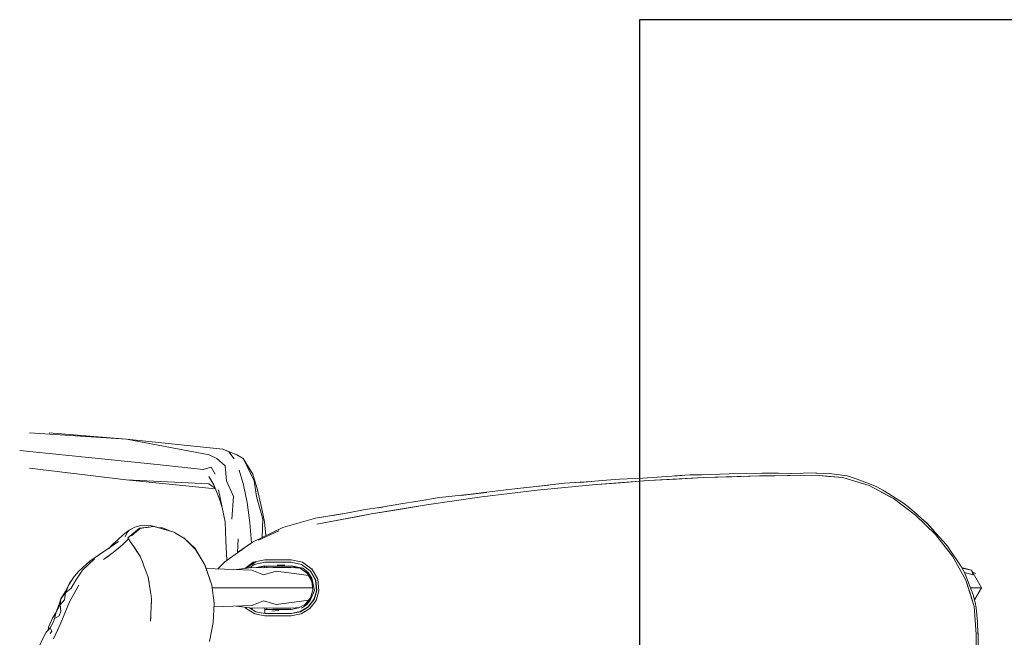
# Model space of a CAD drawing. Header units: millimetres. Extents: x -261 to 187, y -214 to 106.
# Tile 948 of 1056: x -213.913 to -213.411, y 18.436 to 18.751. Entities that reach past the tile are written whole.
import ezdxf

# ---------------------------------------------------------------- set-up
doc = ezdxf.new("R2010")
doc.units = ezdxf.units.MM
doc.header["$LTSCALE"] = 0.005
doc.header["$MEASUREMENT"] = 0
doc.layers.add('DI-Detalhes', color=1, linetype='Continuous', lineweight=30)
doc.layers.add('IFC-Elemento de mobília-Contorno', color=9, linetype='Continuous', lineweight=5)

msp = doc.modelspace()

# ---------------------------------------------------------------- linework, layer by layer
at = {"layer": 'DI-Detalhes'}
msp.add_lwpolyline([(-213.59691, 14.97736), (-210.47347, 14.97736), (-210.47347, 18.7509), (-213.59691, 18.7509), (-213.59691, 14.97736)], dxfattribs=at)
at = {"layer": 'IFC-Elemento de mobília-Contorno', "lineweight": 5}
for p, q in [((-213.90808, 18.54011), (-213.85874, 18.53694)), ((-213.89805, 18.54011), (-213.85874, 18.53694)), ((-213.85874, 18.53694), (-213.81656, 18.52884)), ((-213.85874, 18.53694), (-213.80944, 18.53187)), ((-213.80944, 18.53187), (-213.80652, 18.53045)), ((-213.80944, 18.53187), (-213.80237, 18.52884)), ((-213.91316, 18.53113), (-213.88975, 18.52873)), ((-213.88975, 18.52873), (-213.86635, 18.52632)), ((-213.86635, 18.52632), (-213.84295, 18.52391)), ((-213.81656, 18.52884), (-213.81259, 18.52709)), ((-213.81259, 18.52709), (-213.80836, 18.5233)), ((-213.80652, 18.53045), (-213.80371, 18.52683)), ((-213.80237, 18.52884), (-213.79919, 18.52709)), ((-213.79919, 18.52709), (-213.79735, 18.5233)), ((-213.79919, 18.52709), (-213.79428, 18.51911)), ((-213.9082, 18.52216), (-213.85887, 18.51621)), ((-213.84295, 18.52391), (-213.81954, 18.5215)), ((-213.81954, 18.5215), (-213.81545, 18.52261)), ((-213.81545, 18.52261), (-213.81337, 18.51911)), ((-213.80836, 18.5233), (-213.80757, 18.51567)), ((-213.79735, 18.5233), (-213.79353, 18.51567)), ((-213.81663, 18.51786), (-213.81415, 18.51356)), ((-213.80114, 18.52115), (-213.79889, 18.51362)), ((-213.79428, 18.51911), (-213.79178, 18.51108)), ((-213.61595, 18.51586), (-213.60721, 18.51651)), ((-213.60721, 18.51651), (-213.59519, 18.51705)), ((-213.5952, 18.51705), (-213.59518, 18.51705)), ((-213.59519, 18.51705), (-213.58556, 18.51774)), ((-213.59251, 18.51579), (-213.5641, 18.51732)), ((-213.59251, 18.51579), (-213.5783, 18.51655)), ((-213.58556, 18.51774), (-213.57519, 18.51833)), ((-213.57895, 18.51811), (-213.57118, 18.51862)), ((-213.57868, 18.51813), (-213.57118, 18.51862)), ((-213.5783, 18.51655), (-213.5641, 18.51732)), ((-213.57118, 18.51862), (-213.56538, 18.51873)), ((-213.56538, 18.51873), (-213.55117, 18.51914)), ((-213.5641, 18.51732), (-213.53567, 18.51821)), ((-213.5641, 18.51732), (-213.54989, 18.51776)), ((-213.55117, 18.51914), (-213.54228, 18.51939)), ((-213.54989, 18.51776), (-213.53567, 18.51821)), ((-213.54228, 18.51939), (-213.53439, 18.51947)), ((-213.53567, 18.51821), (-213.50725, 18.51845)), ((-213.53567, 18.51821), (-213.52793, 18.51827)), ((-213.53439, 18.51947), (-213.52596, 18.5196)), ((-213.52793, 18.51827), (-213.52019, 18.51834)), ((-213.52596, 18.5196), (-213.51927, 18.51946)), ((-213.52019, 18.51834), (-213.50725, 18.51845)), ((-213.51974, 18.51946), (-213.50708, 18.51967)), ((-213.5197, 18.51946), (-213.50707, 18.51967)), ((-213.50725, 18.51845), (-213.50024, 18.51792)), ((-213.50725, 18.51845), (-213.49323, 18.51741)), ((-213.50708, 18.51967), (-213.50629, 18.51959)), ((-213.50707, 18.51967), (-213.50628, 18.51959)), ((-213.50686, 18.51962), (-213.50004, 18.51935)), ((-213.50024, 18.51792), (-213.49323, 18.51741)), ((-213.50004, 18.51935), (-213.49377, 18.51854)), ((-213.49377, 18.51854), (-213.49106, 18.51812)), ((-213.49323, 18.51741), (-213.47979, 18.51325)), ((-213.49106, 18.51812), (-213.48641, 18.5167)), ((-213.48641, 18.5167), (-213.47968, 18.51408)), ((-213.85887, 18.51621), (-213.81665, 18.51418)), ((-213.85887, 18.51621), (-213.81329, 18.51152)), ((-213.81665, 18.51418), (-213.81345, 18.51189)), ((-213.81415, 18.51356), (-213.81132, 18.50685)), ((-213.80757, 18.51567), (-213.80409, 18.5077)), ((-213.79889, 18.51362), (-213.79704, 18.50453)), ((-213.79353, 18.51567), (-213.79237, 18.5077)), ((-213.66624, 18.51095), (-213.65912, 18.51166)), ((-213.65928, 18.51165), (-213.65115, 18.51258)), ((-213.65912, 18.51166), (-213.65115, 18.51258)), ((-213.65115, 18.51258), (-213.63522, 18.51442)), ((-213.65115, 18.51258), (-213.64318, 18.5135)), ((-213.64919, 18.51083), (-213.62088, 18.51362)), ((-213.64919, 18.51083), (-213.63503, 18.51223)), ((-213.63522, 18.51442), (-213.6212, 18.51534)), ((-213.63522, 18.51442), (-213.62721, 18.51494)), ((-213.63503, 18.51223), (-213.62088, 18.51362)), ((-213.62721, 18.51494), (-213.62123, 18.51534)), ((-213.62718, 18.51475), (-213.61595, 18.51586)), ((-213.62251, 18.51346), (-213.62249, 18.51346)), ((-213.62088, 18.51362), (-213.59251, 18.51579)), ((-213.62088, 18.51362), (-213.60669, 18.5147)), ((-213.60669, 18.5147), (-213.59251, 18.51579)), ((-213.48651, 18.51533), (-213.47979, 18.51325)), ((-213.47979, 18.51325), (-213.46738, 18.50659)), ((-213.47968, 18.51408), (-213.4759, 18.51261)), ((-213.4759, 18.51261), (-213.47284, 18.51095)), ((-213.81178, 18.51108), (-213.80983, 18.50198)), ((-213.81132, 18.50685), (-213.80983, 18.50198)), ((-213.80485, 18.49607), (-213.80409, 18.5077)), ((-213.79237, 18.5077), (-213.7891, 18.49607)), ((-213.79178, 18.51108), (-213.78977, 18.50198)), ((-213.70703, 18.50573), (-213.69896, 18.50707)), ((-213.70688, 18.50576), (-213.69896, 18.50707)), ((-213.70558, 18.50337), (-213.67743, 18.50742)), ((-213.69896, 18.50707), (-213.68303, 18.50891)), ((-213.69896, 18.50707), (-213.691, 18.50799)), ((-213.69151, 18.5054), (-213.67743, 18.50742)), ((-213.691, 18.50799), (-213.68303, 18.50891)), ((-213.68809, 18.50824), (-213.67489, 18.50962)), ((-213.68303, 18.50891), (-213.67505, 18.50983)), ((-213.68303, 18.50891), (-213.67506, 18.50983)), ((-213.67743, 18.50742), (-213.64919, 18.51083)), ((-213.67743, 18.50742), (-213.66331, 18.50912)), ((-213.67506, 18.50983), (-213.66624, 18.51095)), ((-213.66331, 18.50912), (-213.64919, 18.51083)), ((-213.47359, 18.50992), (-213.46738, 18.50659)), ((-213.47284, 18.51095), (-213.46965, 18.50894)), ((-213.46965, 18.50894), (-213.46413, 18.50545)), ((-213.46738, 18.50659), (-213.4561, 18.49815)), ((-213.80983, 18.50198), (-213.80827, 18.49472)), ((-213.79704, 18.50453), (-213.79567, 18.4942)), ((-213.78977, 18.50198), (-213.78833, 18.49472)), ((-213.73693, 18.50095), (-213.72951, 18.502)), ((-213.73365, 18.49872), (-213.70558, 18.50337)), ((-213.73004, 18.50193), (-213.72808, 18.50225)), ((-213.72998, 18.50193), (-213.72831, 18.50221)), ((-213.72951, 18.502), (-213.71873, 18.50388)), ((-213.71961, 18.50105), (-213.70558, 18.50337)), ((-213.71873, 18.50388), (-213.71006, 18.50526)), ((-213.71006, 18.50526), (-213.70688, 18.50576)), ((-213.70558, 18.50337), (-213.69151, 18.5054)), ((-213.46413, 18.50545), (-213.46233, 18.5043)), ((-213.46233, 18.5043), (-213.45922, 18.50186)), ((-213.46174, 18.50237), (-213.4561, 18.49815)), ((-213.45922, 18.50186), (-213.45528, 18.49843)), ((-213.77888, 18.4919), (-213.76226, 18.49659)), ((-213.76226, 18.49659), (-213.7446, 18.49951)), ((-213.76226, 18.49659), (-213.74943, 18.49871)), ((-213.7616, 18.49347), (-213.73365, 18.49872)), ((-213.75343, 18.49798), (-213.7447, 18.4995)), ((-213.74943, 18.49871), (-213.7447, 18.4995)), ((-213.74943, 18.49871), (-213.74477, 18.49948)), ((-213.74886, 18.49587), (-213.74125, 18.49729)), ((-213.7447, 18.4995), (-213.73693, 18.50095)), ((-213.74125, 18.49729), (-213.73365, 18.49872)), ((-213.73365, 18.49872), (-213.71961, 18.50105)), ((-213.4561, 18.49815), (-213.446, 18.48833)), ((-213.4561, 18.49815), (-213.45105, 18.49324)), ((-213.45528, 18.49843), (-213.45117, 18.49476)), ((-213.45307, 18.49646), (-213.45026, 18.49407)), ((-213.45305, 18.49644), (-213.45027, 18.49408)), ((-213.85797, 18.48651), (-213.85205, 18.49148)), ((-213.85735, 18.49051), (-213.85445, 18.49198)), ((-213.85452, 18.48888), (-213.85171, 18.49136)), ((-213.85445, 18.49198), (-213.85134, 18.49284)), ((-213.85205, 18.49148), (-213.84449, 18.49242)), ((-213.85171, 18.49136), (-213.84987, 18.49162)), ((-213.85134, 18.49284), (-213.84939, 18.49296)), ((-213.84987, 18.49162), (-213.84803, 18.49189)), ((-213.84939, 18.49296), (-213.84652, 18.49292)), ((-213.84803, 18.49189), (-213.84543, 18.49226)), ((-213.84652, 18.49292), (-213.84434, 18.49242)), ((-213.84449, 18.49242), (-213.83455, 18.48952)), ((-213.84434, 18.49242), (-213.8393, 18.49087)), ((-213.84193, 18.49167), (-213.84028, 18.49162)), ((-213.84028, 18.49162), (-213.83736, 18.49047)), ((-213.80827, 18.49472), (-213.80799, 18.48518)), ((-213.79567, 18.4942), (-213.79491, 18.48409)), ((-213.79445, 18.48442), (-213.77888, 18.4919)), ((-213.78942, 18.48683), (-213.7891, 18.49607)), ((-213.78833, 18.49472), (-213.78765, 18.48769)), ((-213.7616, 18.49347), (-213.74886, 18.49587)), ((-213.45105, 18.49324), (-213.446, 18.48833)), ((-213.45027, 18.49408), (-213.44645, 18.4898)), ((-213.45026, 18.49407), (-213.44638, 18.48973)), ((-213.86284, 18.48576), (-213.86013, 18.48824)), ((-213.8605, 18.48314), (-213.85765, 18.48613)), ((-213.86013, 18.48824), (-213.85735, 18.49051)), ((-213.8594, 18.48708), (-213.85825, 18.48933)), ((-213.85885, 18.48488), (-213.85765, 18.48613)), ((-213.85825, 18.48933), (-213.85735, 18.49051)), ((-213.85797, 18.48651), (-213.85769, 18.4861)), ((-213.85765, 18.48613), (-213.85761, 18.48616)), ((-213.85765, 18.48613), (-213.85638, 18.48422)), ((-213.85609, 18.48751), (-213.85452, 18.48888)), ((-213.83736, 18.49047), (-213.83566, 18.48984)), ((-213.83455, 18.48952), (-213.82949, 18.48657)), ((-213.8344, 18.48937), (-213.83426, 18.48931)), ((-213.83437, 18.48935), (-213.83426, 18.48931)), ((-213.83426, 18.48931), (-213.82913, 18.48622)), ((-213.82949, 18.48657), (-213.82371, 18.48108)), ((-213.82913, 18.48622), (-213.8234, 18.48066)), ((-213.79124, 18.48535), (-213.78089, 18.49005)), ((-213.44755, 18.49101), (-213.44403, 18.48715)), ((-213.446, 18.48833), (-213.44163, 18.4828)), ((-213.446, 18.48833), (-213.43727, 18.47728)), ((-213.44403, 18.48715), (-213.44181, 18.48476)), ((-213.8725, 18.47814), (-213.8676, 18.48122)), ((-213.86763, 18.4812), (-213.86561, 18.4833)), ((-213.8676, 18.48122), (-213.86278, 18.48472)), ((-213.86561, 18.4833), (-213.86284, 18.48576)), ((-213.86539, 18.47904), (-213.8605, 18.48314)), ((-213.86539, 18.47904), (-213.86295, 18.48109)), ((-213.86295, 18.48109), (-213.8605, 18.48314)), ((-213.8605, 18.48314), (-213.85968, 18.48401)), ((-213.85968, 18.48401), (-213.85885, 18.48488)), ((-213.85638, 18.48422), (-213.85511, 18.48231)), ((-213.85511, 18.48231), (-213.85423, 18.48098)), ((-213.85496, 18.48206), (-213.85178, 18.47738)), ((-213.82371, 18.48108), (-213.81859, 18.47249)), ((-213.8085, 18.47438), (-213.79445, 18.48442)), ((-213.80799, 18.48518), (-213.80742, 18.47515)), ((-213.80202, 18.47901), (-213.80166, 18.486)), ((-213.80202, 18.47901), (-213.79445, 18.48442)), ((-213.44181, 18.48476), (-213.43974, 18.48227)), ((-213.44163, 18.4828), (-213.43727, 18.47728)), ((-213.43974, 18.48227), (-213.4382, 18.47998)), ((-213.87744, 18.47462), (-213.8725, 18.47814)), ((-213.87034, 18.47551), (-213.86539, 18.47904)), ((-213.87034, 18.47551), (-213.86786, 18.47728)), ((-213.85423, 18.48098), (-213.85334, 18.47965)), ((-213.85334, 18.47965), (-213.85246, 18.47832)), ((-213.85246, 18.47832), (-213.85158, 18.477)), ((-213.85178, 18.47738), (-213.85171, 18.47719)), ((-213.85161, 18.47708), (-213.85058, 18.47439)), ((-213.8234, 18.48066), (-213.82295, 18.4798)), ((-213.8234, 18.48066), (-213.82061, 18.47589)), ((-213.8234, 18.48066), (-213.82295, 18.4798)), ((-213.4382, 18.47998), (-213.43492, 18.47503)), ((-213.43727, 18.47728), (-213.43039, 18.46499)), ((-213.43727, 18.47728), (-213.43383, 18.47113)), ((-213.88283, 18.46978), (-213.87744, 18.47462)), ((-213.88119, 18.47002), (-213.87492, 18.47587)), ((-213.85058, 18.47439), (-213.84957, 18.47178)), ((-213.84957, 18.47178), (-213.84857, 18.46918)), ((-213.82061, 18.47589), (-213.82035, 18.47544)), ((-213.81859, 18.47249), (-213.81525, 18.46291)), ((-213.81845, 18.47219), (-213.8171, 18.46833)), ((-213.81845, 18.47219), (-213.81525, 18.46291)), ((-213.81214, 18.4707), (-213.80855, 18.47434)), ((-213.81213, 18.4707), (-213.8085, 18.47438)), ((-213.80261, 18.47034), (-213.79472, 18.47143)), ((-213.79836, 18.47093), (-213.79398, 18.47415)), ((-213.79738, 18.47106), (-213.79562, 18.4724)), ((-213.79731, 18.47107), (-213.79685, 18.47143)), ((-213.79688, 18.4714), (-213.79562, 18.4724)), ((-213.7958, 18.47128), (-213.79347, 18.473)), ((-213.79562, 18.4724), (-213.79249, 18.47447)), ((-213.79562, 18.4724), (-213.79427, 18.47326)), ((-213.79472, 18.47143), (-213.78871, 18.47128)), ((-213.79459, 18.47308), (-213.79459, 18.47306)), ((-213.79427, 18.47326), (-213.79293, 18.47415)), ((-213.79398, 18.47415), (-213.78816, 18.4754)), ((-213.79347, 18.473), (-213.78816, 18.47415)), ((-213.79293, 18.47415), (-213.79244, 18.47448)), ((-213.79253, 18.47138), (-213.78814, 18.47236)), ((-213.79152, 18.47135), (-213.78812, 18.47208)), ((-213.78871, 18.47128), (-213.78405, 18.47142)), ((-213.78827, 18.47205), (-213.78821, 18.4713)), ((-213.78822, 18.47143), (-213.78822, 18.4713)), ((-213.78816, 18.4754), (-213.78478, 18.47541)), ((-213.78816, 18.47415), (-213.78478, 18.47415)), ((-213.78812, 18.47208), (-213.78474, 18.47208)), ((-213.78714, 18.47143), (-213.78713, 18.47208)), ((-213.78714, 18.47133), (-213.78714, 18.47143)), ((-213.78478, 18.47541), (-213.7814, 18.47541)), ((-213.78478, 18.47415), (-213.7814, 18.47416)), ((-213.78474, 18.47208), (-213.78136, 18.47208)), ((-213.78405, 18.47142), (-213.7749, 18.47143)), ((-213.78177, 18.4727), (-213.77789, 18.47267)), ((-213.7814, 18.47541), (-213.77802, 18.47541)), ((-213.7814, 18.47416), (-213.77802, 18.47416)), ((-213.78136, 18.47208), (-213.77798, 18.47208)), ((-213.77802, 18.47541), (-213.77465, 18.47541)), ((-213.77802, 18.47416), (-213.77464, 18.47416)), ((-213.77798, 18.47208), (-213.7746, 18.47208)), ((-213.7749, 18.47143), (-213.77008, 18.4711)), ((-213.77465, 18.47541), (-213.76883, 18.47417)), ((-213.77464, 18.47416), (-213.76934, 18.47302)), ((-213.77462, 18.47236), (-213.76866, 18.47104)), ((-213.7746, 18.47208), (-213.77002, 18.4711)), ((-213.7701, 18.47112), (-213.76639, 18.46841)), ((-213.76993, 18.47123), (-213.76866, 18.47104)), ((-213.76934, 18.47302), (-213.76495, 18.46979)), ((-213.76883, 18.47417), (-213.76404, 18.47065)), ((-213.76866, 18.47104), (-213.76597, 18.46885)), ((-213.43492, 18.47503), (-213.43287, 18.47189)), ((-213.43384, 18.47114), (-213.43039, 18.46499)), ((-213.43287, 18.47189), (-213.43115, 18.46882)), ((-213.43259, 18.47138), (-213.42758, 18.47004)), ((-213.43244, 18.47112), (-213.42758, 18.47004)), ((-213.88801, 18.46253), (-213.88535, 18.46684)), ((-213.88787, 18.46304), (-213.88535, 18.46684)), ((-213.88535, 18.46684), (-213.88283, 18.46978)), ((-213.88456, 18.46503), (-213.88119, 18.47002)), ((-213.84857, 18.46918), (-213.84757, 18.46657)), ((-213.84757, 18.46657), (-213.84713, 18.46378)), ((-213.84757, 18.46657), (-213.84707, 18.46332)), ((-213.81801, 18.47092), (-213.79464, 18.47004)), ((-213.8171, 18.46833), (-213.81525, 18.46291)), ((-213.79464, 18.47004), (-213.78871, 18.46763)), ((-213.78871, 18.46763), (-213.78237, 18.46954)), ((-213.78237, 18.46954), (-213.7705, 18.46796)), ((-213.7705, 18.46796), (-213.76576, 18.4673)), ((-213.76722, 18.46948), (-213.76499, 18.46671)), ((-213.76647, 18.46855), (-213.7641, 18.46442)), ((-213.76597, 18.46885), (-213.76408, 18.46593)), ((-213.76499, 18.46671), (-213.76365, 18.46343)), ((-213.76495, 18.46979), (-213.76226, 18.46503)), ((-213.76485, 18.46971), (-213.76484, 18.4697)), ((-213.76484, 18.4697), (-213.76213, 18.46503)), ((-213.76407, 18.4707), (-213.76109, 18.46549)), ((-213.76336, 18.46697), (-213.76325, 18.46695)), ((-213.43117, 18.46884), (-213.43115, 18.46882)), ((-213.43116, 18.46884), (-213.43114, 18.46881)), ((-213.43116, 18.46884), (-213.42677, 18.46761)), ((-213.43116, 18.46884), (-213.42962, 18.46504)), ((-213.43116, 18.46884), (-213.43115, 18.46882)), ((-213.43116, 18.46884), (-213.43114, 18.46881)), ((-213.43114, 18.46881), (-213.43114, 18.46878)), ((-213.42758, 18.47004), (-213.42677, 18.46761)), ((-213.42758, 18.47004), (-213.42239, 18.46106)), ((-213.427, 18.46904), (-213.42543, 18.46839)), ((-213.89001, 18.45897), (-213.88787, 18.46304)), ((-213.88999, 18.459), (-213.88787, 18.46304)), ((-213.88978, 18.45852), (-213.88801, 18.46253)), ((-213.88767, 18.45387), (-213.88291, 18.46249)), ((-213.8869, 18.46092), (-213.88456, 18.46503)), ((-213.88529, 18.45818), (-213.88291, 18.46249)), ((-213.84713, 18.46378), (-213.84707, 18.46334)), ((-213.84707, 18.46334), (-213.84671, 18.46106)), ((-213.84671, 18.46106), (-213.8467, 18.46098)), ((-213.8467, 18.46098), (-213.84627, 18.45819)), ((-213.81525, 18.46291), (-213.81519, 18.46245)), ((-213.81519, 18.46245), (-213.81393, 18.45319)), ((-213.815, 18.46106), (-213.80638, 18.46106)), ((-213.80638, 18.46106), (-213.78956, 18.46106)), ((-213.78956, 18.46106), (-213.78421, 18.46106)), ((-213.78421, 18.46106), (-213.77461, 18.46106)), ((-213.77461, 18.46106), (-213.76377, 18.46106)), ((-213.7641, 18.46442), (-213.76364, 18.45984)), ((-213.76408, 18.46593), (-213.76269, 18.45967)), ((-213.76365, 18.46343), (-213.76269, 18.45967)), ((-213.76226, 18.46503), (-213.76171, 18.45956)), ((-213.76213, 18.46503), (-213.76159, 18.45969)), ((-213.76186, 18.46106), (-213.76173, 18.46106)), ((-213.76109, 18.46549), (-213.76046, 18.45949)), ((-213.43039, 18.46499), (-213.42624, 18.45155)), ((-213.43039, 18.46499), (-213.42832, 18.45827)), ((-213.42962, 18.46504), (-213.4267, 18.45749)), ((-213.42808, 18.46106), (-213.42741, 18.46106)), ((-213.42741, 18.46106), (-213.42366, 18.46106)), ((-213.42597, 18.45485), (-213.42239, 18.46106)), ((-213.42366, 18.46106), (-213.42239, 18.46106)), ((-213.89209, 18.45539), (-213.89001, 18.45897)), ((-213.89209, 18.45539), (-213.88978, 18.45852)), ((-213.89022, 18.45496), (-213.88978, 18.45852)), ((-213.88978, 18.45852), (-213.8869, 18.46092)), ((-213.88767, 18.45387), (-213.88529, 18.45818)), ((-213.84627, 18.45819), (-213.84583, 18.4554)), ((-213.76726, 18.45283), (-213.7648, 18.45601)), ((-213.76585, 18.45416), (-213.76425, 18.45677)), ((-213.76493, 18.45467), (-213.76269, 18.45967)), ((-213.7648, 18.45601), (-213.76364, 18.45984)), ((-213.76313, 18.45494), (-213.76171, 18.45956)), ((-213.763, 18.45496), (-213.76227, 18.45739)), ((-213.76227, 18.45739), (-213.76159, 18.45969)), ((-213.76198, 18.45455), (-213.76046, 18.45949)), ((-213.42832, 18.45827), (-213.42624, 18.45155)), ((-213.4267, 18.45749), (-213.42562, 18.45357)), ((-213.89479, 18.44825), (-213.89303, 18.45267)), ((-213.89447, 18.44859), (-213.89259, 18.45246)), ((-213.89391, 18.45047), (-213.89303, 18.45268)), ((-213.89303, 18.45268), (-213.89209, 18.45539)), ((-213.89259, 18.45246), (-213.89209, 18.45539)), ((-213.89259, 18.45246), (-213.89022, 18.45496)), ((-213.89259, 18.45246), (-213.89223, 18.44921)), ((-213.89008, 18.44813), (-213.88767, 18.45387)), ((-213.89008, 18.44813), (-213.88887, 18.451)), ((-213.84646, 18.44405), (-213.84583, 18.45528)), ((-213.84611, 18.4504), (-213.84602, 18.45207)), ((-213.84602, 18.45207), (-213.84592, 18.45373)), ((-213.84592, 18.45373), (-213.84583, 18.4554)), ((-213.81452, 18.44339), (-213.81393, 18.45319)), ((-213.81404, 18.45135), (-213.79455, 18.45208)), ((-213.80261, 18.45178), (-213.79455, 18.45066)), ((-213.79821, 18.45117), (-213.79765, 18.45045)), ((-213.79464, 18.45208), (-213.78871, 18.45449)), ((-213.78871, 18.45449), (-213.78237, 18.45257)), ((-213.78237, 18.45257), (-213.7705, 18.45416)), ((-213.7749, 18.45069), (-213.77029, 18.451)), ((-213.77066, 18.45077), (-213.76725, 18.45285)), ((-213.7705, 18.45416), (-213.76573, 18.45482)), ((-213.77, 18.44891), (-213.76597, 18.45136)), ((-213.7699, 18.44889), (-213.76586, 18.45135)), ((-213.76937, 18.45071), (-213.76687, 18.45238)), ((-213.76803, 18.452), (-213.76585, 18.45416)), ((-213.76687, 18.45238), (-213.76493, 18.45467)), ((-213.7661, 18.45128), (-213.76594, 18.45129)), ((-213.76603, 18.45129), (-213.76308, 18.45509)), ((-213.76586, 18.45135), (-213.76441, 18.45323)), ((-213.76515, 18.45046), (-213.76198, 18.45455)), ((-213.76441, 18.45323), (-213.76296, 18.4551)), ((-213.76305, 18.45519), (-213.76293, 18.4552)), ((-213.42624, 18.45155), (-213.42521, 18.43743)), ((-213.42624, 18.45155), (-213.42573, 18.44453)), ((-213.42565, 18.45366), (-213.42563, 18.45367)), ((-213.42565, 18.45366), (-213.42562, 18.45357)), ((-213.42562, 18.45357), (-213.42523, 18.45086)), ((-213.42562, 18.45357), (-213.42561, 18.45347)), ((-213.89687, 18.44434), (-213.89623, 18.44597)), ((-213.89623, 18.44597), (-213.89479, 18.44826)), ((-213.89542, 18.44539), (-213.89447, 18.44859)), ((-213.89542, 18.44539), (-213.89307, 18.44679)), ((-213.89479, 18.44826), (-213.89391, 18.45047)), ((-213.89307, 18.44679), (-213.89223, 18.44921)), ((-213.89248, 18.44239), (-213.89008, 18.44813)), ((-213.89128, 18.44526), (-213.89008, 18.44813)), ((-213.84646, 18.44405), (-213.84633, 18.44639)), ((-213.84633, 18.44639), (-213.8462, 18.44873)), ((-213.8462, 18.44873), (-213.84611, 18.4504)), ((-213.79765, 18.45045), (-213.79324, 18.44775)), ((-213.79599, 18.45086), (-213.79274, 18.44888)), ((-213.79472, 18.45069), (-213.78871, 18.45083)), ((-213.79455, 18.44998), (-213.79455, 18.45069)), ((-213.79324, 18.44775), (-213.78816, 18.44679)), ((-213.79274, 18.44888), (-213.78809, 18.44803)), ((-213.78871, 18.45083), (-213.78405, 18.45069)), ((-213.78816, 18.44881), (-213.78815, 18.44945)), ((-213.78816, 18.44804), (-213.78816, 18.44881)), ((-213.78816, 18.44804), (-213.78478, 18.44804)), ((-213.78816, 18.44679), (-213.78478, 18.44679)), ((-213.78815, 18.44945), (-213.78814, 18.44988)), ((-213.78814, 18.44988), (-213.78812, 18.45004)), ((-213.78812, 18.45004), (-213.78474, 18.45004)), ((-213.78811, 18.45081), (-213.7881, 18.45004)), ((-213.78809, 18.44803), (-213.78809, 18.44804)), ((-213.78714, 18.45004), (-213.78714, 18.45078)), ((-213.78478, 18.44804), (-213.78141, 18.44804)), ((-213.78478, 18.44679), (-213.7814, 18.44679)), ((-213.78474, 18.45004), (-213.78136, 18.45004)), ((-213.78459, 18.44915), (-213.78101, 18.44945)), ((-213.78405, 18.45069), (-213.7749, 18.45069)), ((-213.78141, 18.44804), (-213.77803, 18.44804)), ((-213.7814, 18.44679), (-213.77802, 18.44679)), ((-213.78136, 18.45004), (-213.77798, 18.45004)), ((-213.78132, 18.44803), (-213.77793, 18.44803)), ((-213.77803, 18.44804), (-213.77465, 18.44804)), ((-213.77802, 18.44679), (-213.77465, 18.44679)), ((-213.77798, 18.45004), (-213.7746, 18.45004)), ((-213.77793, 18.44803), (-213.77455, 18.44803)), ((-213.77465, 18.44804), (-213.77, 18.44891)), ((-213.77465, 18.44679), (-213.76956, 18.44775)), ((-213.7746, 18.45004), (-213.77066, 18.45077)), ((-213.77455, 18.44803), (-213.7699, 18.44889)), ((-213.76956, 18.44775), (-213.76515, 18.45046)), ((-213.42613, 18.44995), (-213.42613, 18.44993)), ((-213.42523, 18.45086), (-213.42445, 18.44367)), ((-213.89864, 18.43946), (-213.89845, 18.44096)), ((-213.89845, 18.44096), (-213.89772, 18.44258)), ((-213.89772, 18.44258), (-213.89687, 18.44434)), ((-213.89755, 18.44062), (-213.89682, 18.44217)), ((-213.89682, 18.44217), (-213.89589, 18.44364)), ((-213.89593, 18.43509), (-213.89248, 18.44239)), ((-213.89589, 18.44364), (-213.89542, 18.44539)), ((-213.89352, 18.44019), (-213.89248, 18.44239)), ((-213.89248, 18.44239), (-213.89128, 18.44526)), ((-213.81638, 18.43362), (-213.81452, 18.44339)), ((-213.42573, 18.44453), (-213.42521, 18.43743)), ((-213.42445, 18.44367), (-213.42425, 18.43749)), ((-213.90423, 18.42908), (-213.90028, 18.43716)), ((-213.90028, 18.43716), (-213.89962, 18.43836)), ((-213.89962, 18.43836), (-213.89864, 18.43946)), ((-213.89864, 18.43946), (-213.89755, 18.44062)), ((-213.89767, 18.4377), (-213.89676, 18.43896)), ((-213.89755, 18.44062), (-213.89676, 18.43896)), ((-213.89593, 18.43509), (-213.89525, 18.43653)), ((-213.89525, 18.43653), (-213.89457, 18.43798)), ((-213.89457, 18.43798), (-213.89352, 18.44019)), ((-213.42521, 18.43743), (-213.42519, 18.42742)), ((-213.42521, 18.43743), (-213.42517, 18.41963)), ((-213.42429, 18.43881), (-213.42418, 18.43759)), ((-213.42429, 18.43874), (-213.42418, 18.43751)), ((-213.42418, 18.42749), (-213.42418, 18.43751))]:
    msp.add_line(p, q, dxfattribs=at)

doc.saveas('drawing.dxf')
